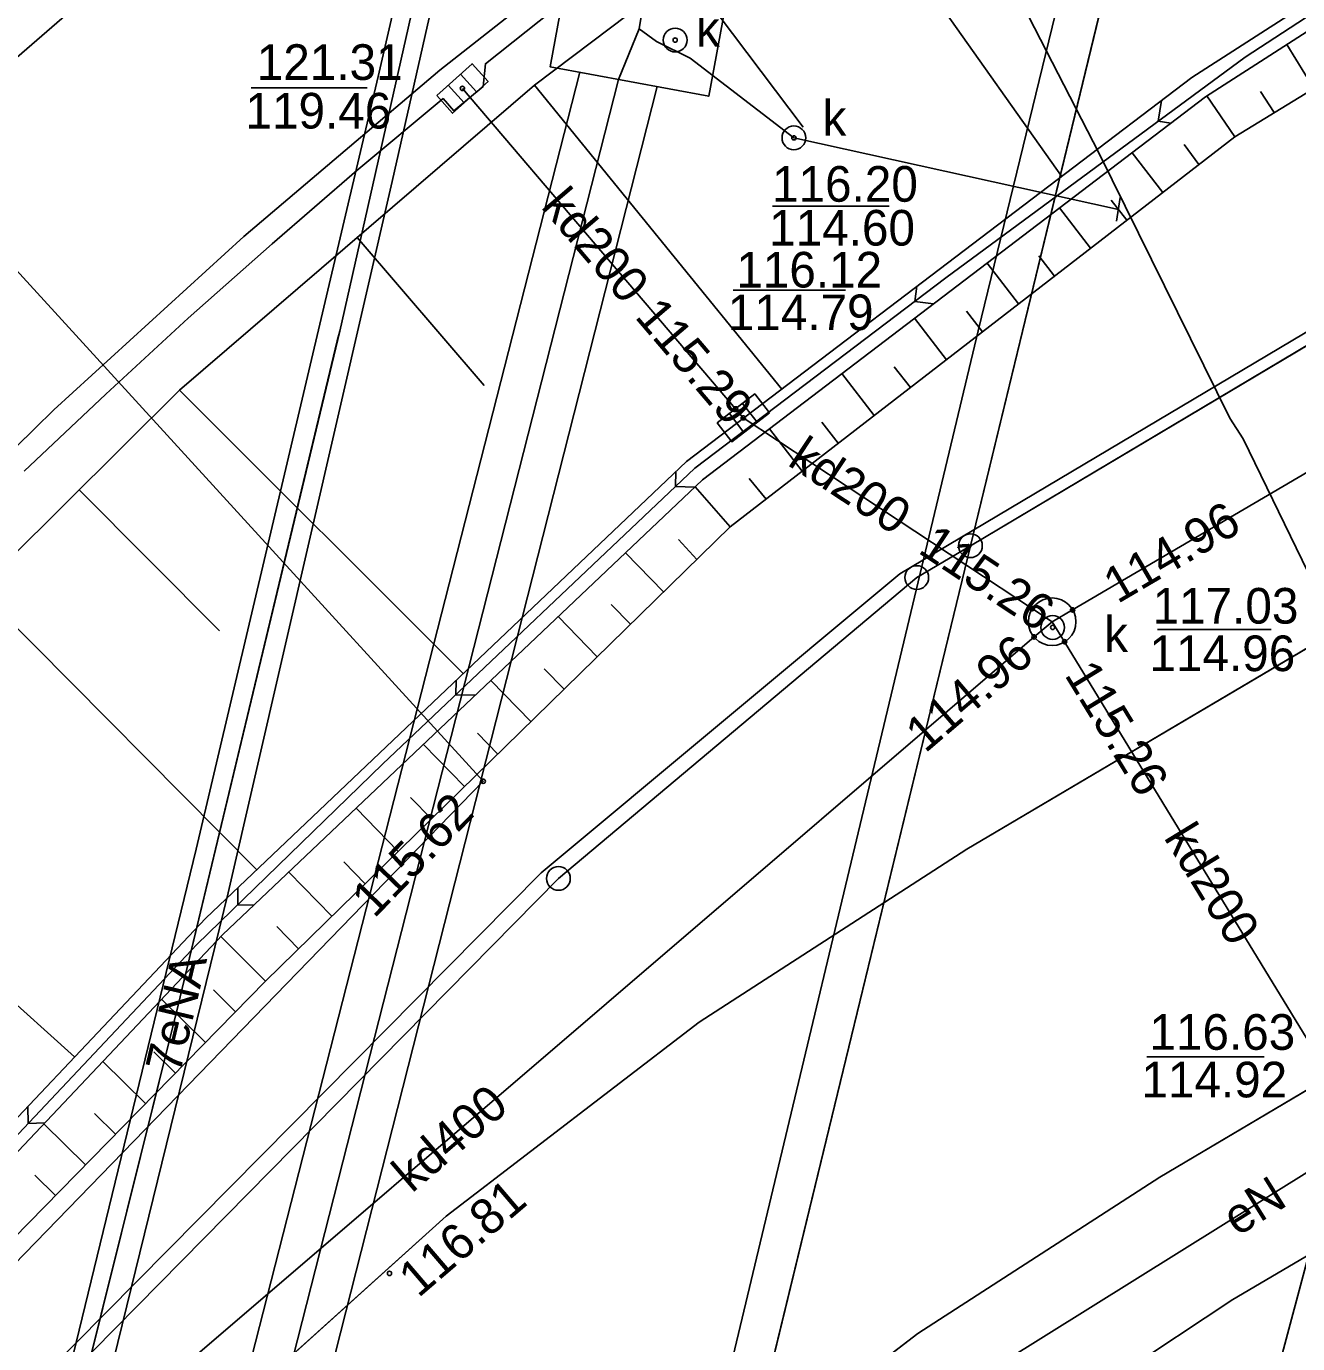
# Model space of a CAD drawing. Extents: x 6424617 to 6425697, y 5665845 to 5667190.
# Drawn here: x 6425454.73 to 6425481.48, y 5666731.86 to 5666759.58 of the extents above; entities that cross this region are included whole.
import ezdxf

# ---------------------------------------------------------------- set-up
doc = ezdxf.new("R2010")
doc.units = 0
for name, color, linetype in [('Warstwa 1', 7, 'Continuous'), ('Warstwa 10', 7, 'Continuous'), ('Warstwa 12', 7, 'Continuous'), ('Warstwa 13', 7, 'Continuous'), ('Warstwa 14', 7, 'Continuous'), ('Warstwa 15', 7, 'Continuous'), ('Warstwa 16', 7, 'Continuous'), ('Warstwa 2', 7, 'Continuous'), ('Warstwa 20', 7, 'Continuous'), ('Warstwa 21', 7, 'Continuous'), ('Warstwa 25', 7, 'Continuous'), ('Warstwa 4', 7, 'Continuous'), ('Warstwa 5', 7, 'Continuous'), ('Warstwa 6', 7, 'Continuous'), ('Warstwa 61', 7, 'Continuous'), ('Warstwa 8', 7, 'Continuous'), ('Warstwa 9', 7, 'Continuous')]:
    doc.layers.add(name, color=color, linetype=linetype)

msp = doc.modelspace()

# ---------------------------------------------------------------- linework, layer by layer
at = {"layer": 'Warstwa 1'}
for p, q in [((6425474.6, 5666748.65), (6425522.252, 5666945.035)), ((6425474.6, 5666748.65), (6425522.252, 5666945.035)), ((6425474.6, 5666748.65), (6425499.79, 5666763.64)), ((6425474.6, 5666748.65), (6425499.79, 5666763.64)), ((6425463.303, 5666702.097), (6425474.6, 5666748.65)), ((6425463.303, 5666702.097), (6425474.6, 5666748.65)), ((6425473.47, 5666747.98), (6425474.6, 5666748.65)), ((6425473.47, 5666747.98), (6425474.6, 5666748.65)), ((6425465.93, 5666741.65), (6425473.47, 5666747.98)), ((6425465.93, 5666741.65), (6425473.47, 5666747.98)), ((6425451.88, 5666727.39), (6425465.93, 5666741.65)), ((6425451.88, 5666727.39), (6425465.93, 5666741.65))]:
    msp.add_line(p, q, dxfattribs=at)
at = {"layer": 'Warstwa 10'}
for centre in [(6425474.6, 5666748.65), (6425473.47, 5666747.98), (6425465.93, 5666741.65)]:
    msp.add_circle(centre, 0.25, dxfattribs=at)
at = {"layer": 'Warstwa 12'}
for p, q in [((6425466.379, 5666758.61), (6425454.656, 5666712.714)), ((6425456.33, 5666712.34), (6425468.007, 5666758.308))]:
    msp.add_line(p, q, dxfattribs=at)
for points in [[(6425370.039, 5666813.938), (6425387.31, 5666809.77), (6425389, 5666809.39), (6425389.94, 5666809.16), (6425413.05, 5666803.84), (6425452.77, 5666794.86), (6425453.27, 5666794.75), (6425458.15, 5666793.91), (6425464.86, 5666780.98), (6425473.36, 5666764.58), (6425477.31, 5666756.9), (6425480.06, 5666751.33), (6425480.34, 5666750.9), (6425482.08, 5666747.32), (6425482.35, 5666746.82), (6425489.3, 5666733.13), (6425489.42, 5666732.92), (6425489.79, 5666732.34)], [(6425401.078, 5666563.555), (6425407.372, 5666594.683), (6425410.104, 5666607.42), (6425414.274, 5666622.662), (6425422.449, 5666656.951), (6425423.137, 5666659.672), (6425424.37, 5666665.077), (6425423.114, 5666667.259), (6425426.34, 5666682.661), (6425426.963, 5666686.268), (6425427.349, 5666686.904), (6425431.338, 5666696.626), (6425432.041, 5666698.181), (6425433.493, 5666701.322), (6425441.988, 5666717.572), (6425451.938, 5666730.92), (6425464.349, 5666743.694), (6425443.874, 5666766.111), (6425443.428, 5666768.827), (6425447.038, 5666782.839), (6425452.086, 5666802.372), (6425454.75, 5666812.915)], [(6425475.759, 5666812.66), (6425473.35, 5666802.964), (6425473.295, 5666802.726), (6425466.929, 5666778.024), (6425466.898, 5666777.865), (6425461.33, 5666753.166), (6425461.273, 5666752.96), (6425457.929, 5666738.982), (6425455.227, 5666728.151), (6425455.194, 5666727.972), (6425455.175, 5666727.898), (6425455.155, 5666727.822), (6425450.93, 5666710.343), (6425449.096, 5666702.587), (6425449.042, 5666702.382), (6425448.977, 5666702.201), (6425443.083, 5666678.303), (6425443.056, 5666678.084), (6425442.987, 5666677.871), (6425436.476, 5666651.999)], [(6425489.22, 5666812.497), (6425474.765, 5666753.174), (6425464.178, 5666708.896)], [(6425499.608, 5666812.372), (6425495.95, 5666795.671), (6425486.186, 5666750.745), (6425486.2, 5666750.424), (6425485.09, 5666746.715), (6425483.809, 5666741.562), (6425478.514, 5666721.742), (6425475.138, 5666709.091), (6425474.202, 5666705.85), (6425473.405, 5666702.579), (6425462.582, 5666662.473), (6425462.296, 5666661.501), (6425462.173, 5666661.094)], [(6425439.31, 5666710.23), (6425439.66, 5666710.72), (6425448.14, 5666722.71), (6425448.48, 5666723.2), (6425448.94, 5666723.59), (6425475.94, 5666746.73), (6425476.32, 5666747.05), (6425476.75, 5666747.3), (6425493.96, 5666757.39), (6425512.26, 5666768.08), (6425512.67, 5666768.34), (6425513.1, 5666768.57), (6425540.455, 5666784.853)], [(6425521.61, 5666759.53), (6425495.95, 5666744.37), (6425470.54, 5666728.51), (6425462.98, 5666721.67), (6425455.91, 5666712.8), (6425451.47, 5666705.78), (6425447.67, 5666698), (6425444.07, 5666687.91), (6425441.69, 5666678.91)], [(6425467.63, 5666759.523), (6425467.995, 5666759.26), (6425468.704, 5666758.905), (6425470.885, 5666757.231), (6425477.712, 5666755.727)], [(6425463.91, 5666758.27), (6425469.82, 5666751.34), (6425476.32, 5666747.05)], [(6425476.32, 5666747.05), (6425476.58, 5666746.63), (6425482.07, 5666737.64)]]:
    msp.add_lwpolyline(points, dxfattribs=at)
at = {"layer": 'Warstwa 14'}
for p, q in [((6425461.908, 5666758.281), (6425459.463, 5666758.281)), ((6425471.972, 5666754.024), (6425469.606, 5666754.024)), ((6425480.926, 5666746.886), (6425478.534, 5666746.886)), ((6425480.781, 5666737.895), (6425478.308, 5666737.895))]:
    msp.add_line(p, q, dxfattribs=at)
msp.add_lwpolyline([(6425470.436, 5666755.791), (6425472.892, 5666755.791)], dxfattribs=at)
for centre in [(6425468.387, 5666759.289), (6425463.91, 5666758.27), (6425470.885, 5666757.231), (6425469.658, 5666751.53), (6425469.82, 5666751.34), (6425475.903, 5666747.325), (6425476.75, 5666747.3), (6425476.33, 5666746.93), (6425475.94, 5666746.73), (6425476.58, 5666746.63), (6425464.349, 5666743.694)]:
    msp.add_circle(centre, 0.045, dxfattribs=at)
at = {"layer": 'Warstwa 16'}
msp.add_lwpolyline([(6425466.166, 5666760.94), (6425469.505, 5666760.319), (6425469.095, 5666758.106), (6425465.756, 5666758.726)], close=True, dxfattribs=at)
msp.add_circle((6425476.32, 5666747.05), 0.5, dxfattribs=at)
at = {"layer": 'Warstwa 2'}
msp.add_lwpolyline([(6425401.605, 5666563.549), (6425408.292, 5666593.91), (6425426.937, 5666668.658), (6425429.315, 5666678.428), (6425440.801, 5666708.49), (6425443.917, 5666714.896), (6425442.454, 5666715.863), (6425448.554, 5666724.576), (6425465.569, 5666741.764), (6425473.115, 5666748.06), (6425496.069, 5666761.71)], dxfattribs=at)
at = {"layer": 'Warstwa 20'}
msp.add_line((6425477.673, 5666755.48), (6425477.751, 5666755.974), dxfattribs=at)
for points in [[(6425423.975, 5666705.683), (6425430.593, 5666718.208), (6425434.815, 5666724.884), (6425442.865, 5666735.842), (6425449.506, 5666743.525), (6425457.96, 5666751.925), (6425465.429, 5666758.342), (6425471.767, 5666763.129), (6425478.3, 5666767.613), (6425490.329, 5666774.548), (6425495.629, 5666777.253), (6425506.424, 5666782.31), (6425513.735, 5666785.529), (6425519.279, 5666787.88), (6425524.774, 5666790.281), (6425535.72, 5666795.385), (6425543.845, 5666799.972)], [(6425397.717, 5666563.595), (6425408.777, 5666613.558), (6425420.19, 5666662.277), (6425422.263, 5666671.843), (6425425.112, 5666682.265), (6425428.828, 5666692.501), (6425434.133, 5666703.719), (6425439.89, 5666714.579), (6425446.35, 5666724.425), (6425453.458, 5666733.05), (6425459.766, 5666739.488), (6425469.542, 5666749.045), (6425480.164, 5666757.256), (6425501.728, 5666770.441), (6425513.396, 5666776.752), (6425534.779, 5666786.519), (6425541.614, 5666790.023)]]:
    msp.add_lwpolyline(points, dxfattribs=at)
at = {"layer": 'Warstwa 21'}
for points in [[(6425395.128, 5666563.627), (6425400.623, 5666586.839), (6425406.117, 5666610.05), (6425418.598, 5666662.716), (6425420.909, 5666672.158), (6425423.939, 5666682.636), (6425427.728, 5666693.051), (6425432.507, 5666703.979), (6425438.572, 5666715.223), (6425444.985, 5666725.25), (6425452.157, 5666734.094), (6425458.51, 5666740.811), (6425468.627, 5666750.422), (6425479.256, 5666758.503), (6425490.733, 5666765.878), (6425500.954, 5666771.865), (6425512.768, 5666777.974), (6425526.98, 5666784.499), (6425534.042, 5666787.773), (6425542.088, 5666792.135)], [(6425541.942, 5666791.484), (6425534.274, 5666787.329), (6425527.192, 5666784.035), (6425512.98, 5666777.53), (6425501.186, 5666771.421), (6425490.985, 5666765.453), (6425479.549, 5666758.097), (6425468.96, 5666750.036), (6425458.864, 5666740.465), (6425452.531, 5666733.767), (6425445.4, 5666724.963), (6425439.007, 5666714.975), (6425432.963, 5666703.75), (6425428.185, 5666692.863), (6425424.416, 5666682.488), (6425421.387, 5666672.029), (6425419.076, 5666662.608), (6425407.511, 5666613.811), (6425395.635, 5666563.62)]]:
    msp.add_lwpolyline(points, dxfattribs=at)
at = {"layer": 'Warstwa 25'}
msp.add_circle((6425462.376, 5666733.339), 0.045, dxfattribs=at)
at = {"layer": 'Warstwa 4'}
for p, q in [((6425463.873, 5666758.573), (6425464.207, 5666758.201)), ((6425463.613, 5666758.339), (6425463.947, 5666757.967)), ((6425470.111, 5666751.249), (6425469.806, 5666751.645)), ((6425469.834, 5666751.035), (6425469.529, 5666751.431))]:
    msp.add_line(p, q, dxfattribs=at)
for points in [[(6425463.371, 5666758.122), (6425464.115, 5666758.79), (6425464.449, 5666758.418), (6425463.705, 5666757.75)], [(6425470.369, 5666751.447), (6425469.577, 5666750.837), (6425469.271, 5666751.233), (6425470.063, 5666751.843)]]:
    msp.add_lwpolyline(points, close=True, dxfattribs=at)
for centre in [(6425468.387, 5666759.289), (6425470.885, 5666757.231), (6425476.33, 5666746.93)]:
    msp.add_circle(centre, 0.25, dxfattribs=at)
at = {"layer": 'Warstwa 6'}
for points in [[(6425352.06, 5666353.98), (6425364.93, 5666402.71), (6425390.68, 5666508.89), (6425407.73, 5666588.9), (6425429.67, 5666678.16), (6425441.06, 5666708.4), (6425451.88, 5666727.39), (6425465.93, 5666741.65), (6425473.47, 5666747.98), (6425474.6, 5666748.65), (6425522.252, 5666945.035)], [(6425569.514, 5666914.463), (6425559.46, 5666924.76), (6425550.86, 5666931.17), (6425537.49, 5666938.32), (6425528.13, 5666942.39), (6425522.252, 5666945.035), (6425474.6, 5666748.65), (6425499.79, 5666763.64), (6425538.28, 5666785.28), (6425540.993, 5666787.253)], [(6425540.993, 5666787.253), (6425538.28, 5666785.28), (6425499.79, 5666763.64), (6425474.6, 5666748.65), (6425463.303, 5666702.097), (6425465.896, 5666701.486), (6425467.474, 5666708.027), (6425470.358, 5666709.972), (6425533.169, 5666752.354)], [(6425539.52, 5666780.685), (6425474.521, 5666742.263), (6425468.89, 5666738.623), (6425463.567, 5666734.544), (6425458.586, 5666730.055), (6425453.979, 5666725.182), (6425449.775, 5666719.957), (6425446.001, 5666714.414), (6425442.681, 5666708.588), (6425439.837, 5666702.516), (6425437.485, 5666696.236), (6425435.642, 5666689.788), (6425431.186, 5666670.142)], [(6425435.44, 5666658.11), (6425437.87, 5666668.36), (6425438.13, 5666669.33), (6425440.29, 5666676.91), (6425441.43, 5666680.94), (6425443.42, 5666687.896), (6425445.087, 5666693.729), (6425447.213, 5666699.41), (6425449.786, 5666704.904), (6425452.789, 5666710.175), (6425456.203, 5666715.189), (6425460.005, 5666719.915), (6425464.173, 5666724.323), (6425468.679, 5666728.385), (6425473.494, 5666732.074), (6425478.588, 5666735.367), (6425537.13, 5666770.022)], [(6425454.692, 5666750.215), (6425456.405, 5666751.838), (6425458.142, 5666753.435), (6425459.905, 5666755.003), (6425461.692, 5666756.544), (6425463.503, 5666758.057), (6425463.728, 5666757.803), (6425464.348, 5666758.312), (6425464.396, 5666758.791), (6425466.111, 5666760.156)], [(6425386.659, 5666386.227), (6425410.054, 5666482.642), (6425433.754, 5666580.312), (6425463.303, 5666702.097), (6425474.6, 5666748.65), (6425473.47, 5666747.98), (6425465.93, 5666741.65), (6425451.88, 5666727.39), (6425441.06, 5666708.4), (6425429.67, 5666678.16), (6425407.73, 5666588.9), (6425390.68, 5666508.89), (6425364.93, 5666402.71), (6425352.06, 5666353.98)]]:
    msp.add_lwpolyline(points, dxfattribs=at)
at = {"layer": 'Warstwa 61'}
for points in [[(6425475.759, 5666812.66), (6425466.898, 5666777.865), (6425461.33, 5666753.166), (6425457.929, 5666738.982), (6425455.155, 5666727.822), (6425448.977, 5666702.201), (6425442.987, 5666677.871), (6425436.476, 5666651.999), (6425429.948, 5666625.73), (6425423.857, 5666601.014), (6425419.792, 5666583.207), (6425417.89, 5666575.411), (6425417.843, 5666575.274), (6425417.74, 5666574.332), (6425417.734, 5666573.808), (6425419.396, 5666571.967), (6425419.317, 5666569.282), (6425419.405, 5666569.031), (6425422.168, 5666567.979), (6425422.642, 5666567.678), (6425425.95, 5666564.655), (6425426.241, 5666564.174), (6425426.282, 5666563.854), (6425426.235, 5666563.252)], [(6425440.898, 5666649.974), (6425444.447, 5666664.744), (6425444.65, 5666665.38), (6425444.75, 5666666.043), (6425447.618, 5666678.294), (6425452.379, 5666698.801), (6425454.964, 5666709.579), (6425455.493, 5666712.527), (6425467.193, 5666758.459), (6425467.63, 5666759.523), (6425467.81, 5666760.634), (6425470.201, 5666770.264), (6425479.793, 5666807.708), (6425480.031, 5666808.785), (6425480.333, 5666809.832), (6425480.341, 5666809.863), (6425480.99, 5666812.402), (6425481.038, 5666812.596)]]:
    msp.add_lwpolyline(points, dxfattribs=at)
at = {"layer": 'Warstwa 8'}
for p, q in [((6425478.588, 5666735.367), (6425537.13, 5666770.022)), ((6425454.056, 5666758.506), (6425457.864, 5666761.82)), ((6425463.434, 5666758.652), (6425467.682, 5666762)), ((6425459.31, 5666755.153), (6425463.434, 5666758.652)), ((6425474.521, 5666742.263), (6425497.994, 5666756.138)), ((6425455.314, 5666751.508), (6425459.31, 5666755.153)), ((6425451.453, 5666747.721), (6425455.314, 5666751.508)), ((6425468.89, 5666738.623), (6425474.521, 5666742.263)), ((6425463.567, 5666734.544), (6425468.89, 5666738.623)), ((6425473.494, 5666732.074), (6425478.588, 5666735.367)), ((6425458.586, 5666730.055), (6425463.567, 5666734.544)), ((6425468.679, 5666728.385), (6425473.494, 5666732.074))]:
    msp.add_line(p, q, dxfattribs=at)
for points in [[(6425436.899, 5666654.986), (6425441.007, 5666671.741), (6425443.87, 5666683.229), (6425448.078, 5666700.226), (6425458.308, 5666742.266), (6425462.138, 5666758.523), (6425465.09, 5666771.329), (6425467.253, 5666780.824), (6425472.116, 5666799.748), (6425475.27, 5666812.666), (6425476.261, 5666812.654), (6425467.956, 5666780.701), (6425465.89, 5666771.616), (6425462.43, 5666756.311), (6425458.979, 5666741.348), (6425449.042, 5666700.874), (6425444.62, 5666683.197), (6425441.71, 5666671.55), (6425437.724, 5666655.545)], [(6425464.86, 5666780.98), (6425473.36, 5666764.58), (6425477.31, 5666756.9), (6425480.06, 5666751.33), (6425480.34, 5666750.9)], [(6425443.874, 5666766.111), (6425464.349, 5666743.694)]]:
    msp.add_lwpolyline(points, dxfattribs=at)
at = {"layer": 'Warstwa 9'}
for p, q in [((6425480.122, 5666732.788), (6425536.216, 5666765.945)), ((6425471.767, 5666763.129), (6425476.519, 5666756.422)), ((6425480.379, 5666758.931), (6425486.702, 5666763.051)), ((6425468.602, 5666760.739), (6425471.082, 5666757.456)), ((6425481.823, 5666758.27), (6425481.258, 5666759.196)), ((6425474.085, 5666754.287), (6425480.379, 5666758.931)), ((6425465.429, 5666758.342), (6425470.633, 5666751.947)), ((6425480.994, 5666757.763), (6425480.705, 5666758.209)), ((6425478.617, 5666758.017), (6425478.551, 5666757.582)), ((6425480.164, 5666757.256), (6425479.574, 5666758.113)), ((6425478.819, 5666757.541), (6425478.551, 5666757.582)), ((6425479.406, 5666756.67), (6425479.097, 5666757.093)), ((6425478.647, 5666756.083), (6425478.002, 5666756.919)), ((6425477.129, 5666754.91), (6425476.475, 5666755.757)), ((6425477.888, 5666755.496), (6425477.563, 5666755.917)), ((6425461.695, 5666755.134), (6425464.367, 5666752.024)), ((6425475.612, 5666753.737), (6425474.949, 5666754.596)), ((6425476.37, 5666754.324), (6425476.041, 5666754.75)), ((6425468.802, 5666750.281), (6425474.085, 5666754.287)), ((6425473.475, 5666754.108), (6425473.431, 5666753.791)), ((6425473.822, 5666753.737), (6425473.431, 5666753.791)), ((6425474.853, 5666753.15), (6425474.52, 5666753.583)), ((6425474.094, 5666752.564), (6425473.423, 5666753.434)), ((6425473.336, 5666751.978), (6425472.998, 5666752.415)), ((6425472.577, 5666751.391), (6425471.897, 5666752.272)), ((6425457.96, 5666751.925), (6425463.927, 5666745.958)), ((6425471.818, 5666750.805), (6425471.476, 5666751.248)), ((6425471.059, 5666750.218), (6425470.371, 5666751.11)), ((6425462.231, 5666744.054), (6425468.802, 5666750.281)), ((6425468.403, 5666750.209), (6425468.395, 5666749.895)), ((6425468.8, 5666749.884), (6425468.395, 5666749.895)), ((6425469.542, 5666749.045), (6425468.806, 5666749.89)), ((6425470.3, 5666749.632), (6425469.944, 5666750.066)), ((6425455.847, 5666749.825), (6425458.797, 5666746.856)), ((6425468.843, 5666748.362), (6425468.459, 5666748.779)), ((6425468.145, 5666747.68), (6425467.342, 5666748.502)), ((6425453.733, 5666747.725), (6425459.587, 5666741.834)), ((6425467.447, 5666746.997), (6425467.04, 5666747.414)), ((6425466.749, 5666746.314), (6425465.925, 5666747.159)), ((6425466.05, 5666745.632), (6425465.633, 5666746.059)), ((6425463.779, 5666745.816), (6425463.771, 5666745.513)), ((6425465.352, 5666744.949), (6425464.507, 5666745.815)), ((6425464.177, 5666745.502), (6425463.771, 5666745.513)), ((6425464.654, 5666744.266), (6425464.226, 5666744.705)), ((6425463.956, 5666743.584), (6425463.09, 5666744.471)), ((6425458.321, 5666740.258), (6425462.231, 5666744.054)), ((6425449.506, 5666743.525), (6425455.75, 5666737.893)), ((6425463.258, 5666742.902), (6425462.819, 5666743.35)), ((6425462.559, 5666742.219), (6425461.672, 5666743.127)), ((6425461.861, 5666741.536), (6425461.412, 5666741.996)), ((6425461.163, 5666740.853), (6425460.255, 5666741.784)), ((6425459.188, 5666741.455), (6425459.182, 5666741.094)), ((6425459.522, 5666741.089), (6425459.182, 5666741.094)), ((6425459.766, 5666739.488), (6425458.828, 5666740.427)), ((6425460.464, 5666740.17), (6425460.003, 5666740.638)), ((6425453.906, 5666735.576), (6425458.321, 5666740.258)), ((6425459.135, 5666738.844), (6425458.67, 5666739.306)), ((6425458.504, 5666738.2), (6425457.58, 5666739.107)), ((6425457.874, 5666737.556), (6425457.417, 5666738.004)), ((6425457.243, 5666736.913), (6425456.342, 5666737.797)), ((6425454.764, 5666736.85), (6425454.774, 5666736.497)), ((6425456.612, 5666736.269), (6425456.167, 5666736.705)), ((6425455.121, 5666736.507), (6425454.774, 5666736.497)), ((6425455.981, 5666735.625), (6425455.103, 5666736.487)), ((6425455.35, 5666734.982), (6425454.917, 5666735.407)), ((6425475.329, 5666729.622), (6425480.122, 5666732.788))]:
    msp.add_line(p, q, dxfattribs=at)
for points in [[(6425543.845, 5666799.972), (6425535.72, 5666795.385), (6425524.774, 5666790.281), (6425519.279, 5666787.88), (6425513.735, 5666785.529), (6425506.424, 5666782.31), (6425495.629, 5666777.253), (6425490.329, 5666774.548), (6425478.3, 5666767.613), (6425471.767, 5666763.129), (6425465.429, 5666758.342), (6425457.96, 5666751.925), (6425449.506, 5666743.525), (6425442.865, 5666735.842), (6425434.815, 5666724.884), (6425430.593, 5666718.208), (6425423.975, 5666705.683)], [(6425542.088, 5666792.135), (6425534.042, 5666787.773), (6425526.98, 5666784.499), (6425512.768, 5666777.974), (6425500.954, 5666771.865), (6425490.733, 5666765.878), (6425479.256, 5666758.503), (6425468.627, 5666750.422), (6425458.51, 5666740.811), (6425452.157, 5666734.094), (6425444.985, 5666725.25), (6425438.572, 5666715.223), (6425432.507, 5666703.979), (6425427.728, 5666693.051), (6425423.939, 5666682.636), (6425420.909, 5666672.158), (6425418.598, 5666662.716), (6425406.117, 5666610.05)], [(6425406.117, 5666610.05), (6425418.598, 5666662.716), (6425420.909, 5666672.158), (6425423.939, 5666682.636), (6425427.728, 5666693.051), (6425432.507, 5666703.979), (6425438.572, 5666715.223), (6425444.985, 5666725.25), (6425452.157, 5666734.094), (6425458.51, 5666740.811), (6425468.627, 5666750.422), (6425479.256, 5666758.503), (6425490.733, 5666765.878), (6425500.954, 5666771.865), (6425512.768, 5666777.974), (6425526.98, 5666784.499), (6425534.042, 5666787.773), (6425542.088, 5666792.135)], [(6425407.511, 5666613.811), (6425419.076, 5666662.608), (6425421.387, 5666672.029), (6425424.416, 5666682.488), (6425428.185, 5666692.863), (6425432.963, 5666703.75), (6425439.007, 5666714.975), (6425445.4, 5666724.963), (6425452.531, 5666733.767), (6425458.864, 5666740.465), (6425468.96, 5666750.036), (6425479.549, 5666758.097), (6425490.985, 5666765.453), (6425501.186, 5666771.421), (6425512.98, 5666777.53), (6425527.192, 5666784.035), (6425534.274, 5666787.329), (6425541.942, 5666791.484)], [(6425541.942, 5666791.484), (6425534.274, 5666787.329), (6425527.192, 5666784.035), (6425512.98, 5666777.53), (6425501.186, 5666771.421), (6425490.985, 5666765.453), (6425479.549, 5666758.097), (6425468.96, 5666750.036), (6425458.864, 5666740.465), (6425452.531, 5666733.767), (6425445.4, 5666724.963), (6425439.007, 5666714.975), (6425432.963, 5666703.75), (6425428.185, 5666692.863), (6425424.416, 5666682.488), (6425421.387, 5666672.029), (6425419.076, 5666662.608), (6425407.511, 5666613.811)], [(6425408.777, 5666613.558), (6425420.19, 5666662.277), (6425422.263, 5666671.843), (6425425.112, 5666682.265), (6425428.828, 5666692.501), (6425434.133, 5666703.719), (6425439.89, 5666714.579), (6425446.35, 5666724.425), (6425453.458, 5666733.05), (6425459.766, 5666739.488), (6425469.542, 5666749.045), (6425480.164, 5666757.256), (6425501.728, 5666770.441), (6425513.396, 5666776.752), (6425534.779, 5666786.519), (6425541.614, 5666790.023)]]:
    msp.add_lwpolyline(points, dxfattribs=at)

# ---------------------------------------------------------------- texts
at = {"layer": 'Warstwa 13'}
for s, rotation, p in [('kd200', 310.4572, (6425465.544, 5666755.776)), ('kd200', 326.5745, (6425470.728, 5666750.359)), ('kd200', 301.4102, (6425478.655, 5666742.512)), ('7eNA', 76.6847, (6425457.964, 5666737.517)), ('kd400', 40.5998, (6425462.846, 5666735.015)), ('eN', 31.971, (6425480.215, 5666734.107))]:
    msp.add_text(s, height=0.75, rotation=rotation, dxfattribs=at).set_placement(p)
at = {"layer": 'Warstwa 14'}
for s, p in [('119.46', (6425459.346, 5666757.427)), ('114.60', (6425470.365, 5666754.964)), ('114.79', (6425469.494, 5666753.185)), ('114.96', (6425478.366, 5666746.011)), ('114.92', (6425478.197, 5666737.043))]:
    msp.add_text(s, height=0.75, dxfattribs=at).set_placement(p)
for s, rotation, p in [('115.29', 310.4572, (6425467.519, 5666753.46)), ('114.96', 30.384, (6425477.695, 5666747.419)), ('115.26', 326.5745, (6425473.472, 5666748.515)), ('114.96', 40.5998, (6425473.648, 5666744.271)), ('115.26', 301.4102, (6425476.566, 5666745.934)), ('115.62', 45.8252, (6425462.054, 5666740.793))]:
    msp.add_text(s, height=0.75, rotation=rotation, dxfattribs=at).set_placement(p)
at = {"layer": 'Warstwa 15'}
for s, p in [('121.31', (6425459.584, 5666758.45)), ('116.20', (6425470.426, 5666755.887)), ('116.12', (6425469.674, 5666754.082)), ('117.03', (6425478.433, 5666747.011)), ('116.63', (6425478.366, 5666738.044))]:
    msp.add_text(s, height=0.75, dxfattribs=at).set_placement(p)
at = {"layer": 'Warstwa 25'}
msp.add_text('116.81', height=0.75, rotation=40.5998, dxfattribs=at).set_placement((6425462.983, 5666732.811))
at = {"layer": 'Warstwa 5'}
for p in [(6425468.826, 5666759.152), (6425471.488, 5666757.275), (6425477.413, 5666746.416)]:
    msp.add_text('k', height=0.75, dxfattribs=at).set_placement(p)

doc.saveas('drawing.dxf')
